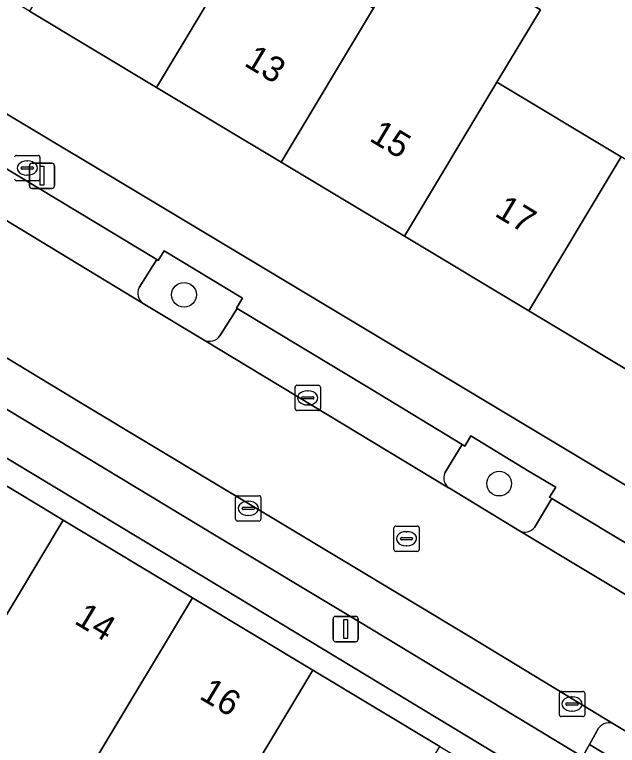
# Model space of a CAD drawing. Extents: x 160102 to 160934, y 382045 to 382923.
# Drawn here: x 160379.02 to 160402.88, y 382240.58 to 382269.48 of the extents above; entities that cross this region are included whole.
import ezdxf

# ---------------------------------------------------------------- set-up
doc = ezdxf.new("R2010")
doc.units = 0
for name, color, linetype in [('IMGEO_Boom', 7, 'Continuous'), ('IMGEO_Brandkraan', 7, 'Continuous'), ('IMGEO_Erf', 7, 'Continuous'), ('IMGEO_Groenvoorziening', 7, 'Continuous'), ('IMGEO_Kolk', 7, 'Continuous'), ('IMGEO_Lichtmast', 7, 'Continuous'), ('IMGEO_Pand', 7, 'Continuous'), ('IMGEO_Pand_nummerreeks', 7, 'Continuous'), ('IMGEO_Parkeervlak_open', 7, 'Continuous'), ('IMGEO_Rijbaan_lokaal_open', 7, 'Continuous'), ('IMGEO_Rioolput', 7, 'Continuous'), ('IMGEO_Voetpad_open', 7, 'Continuous')]:
    doc.layers.add(name, color=color, linetype=linetype)

msp = doc.modelspace()

# ---------------------------------------------------------------- linework, layer by layer
at = {"layer": 'IMGEO_Boom'}
for centre in [(160385.728, 382258.403), (160398.199, 382250.936)]:
    msp.add_circle(centre, 0.489, dxfattribs=at)
at = {"layer": 'IMGEO_Brandkraan'}
for p, q in [((160379.099, 382263.915), (160379.951, 382263.915)), ((160379.512, 382263.695), (160379.537, 382263.695)), ((160380.025, 382263.841), (160380.025, 382262.989)), ((160379.283, 382263.409), (160379.283, 382263.421)), ((160379.721, 382263.372), (160379.323, 382263.372)), ((160379.326, 382263.458), (160379.724, 382263.458)), ((160379.767, 382263.421), (160379.767, 382263.409)), ((160379.535, 382263.135), (160379.51, 382263.135)), ((160379.951, 382262.915), (160379.099, 382262.915))]:
    msp.add_line(p, q, dxfattribs=at)
for points in [[(160379.099, 382263.915), (160379.951, 382263.915)], [(160380.025, 382263.841), (160380.025, 382262.989)], [(160379.951, 382262.915), (160379.099, 382262.915)]]:
    msp.add_lwpolyline(points, dxfattribs=at)
for centre, radius, start, end in [((160379.101, 382263.839), 0.0765, 91.552, 178.448), ((160379.101, 382263.839), 0.0765, 91.552, 178.448), ((160379.949, 382263.839), 0.0765, 1.552, 88.448), ((160379.949, 382263.839), 0.0765, 1.552, 88.448), ((160379.323, 382263.418), 0.0403, 85.8775, 175.7526), ((160379.32, 382263.408), 0.0366, 178.938, 274.7102), ((160379.724, 382263.415), 0.043, 264.8664, 352.4533), ((160379.728, 382263.42), 0.0386, 1.7309, 96.639), ((160379.101, 382262.991), 0.0765, 181.552, 268.448), ((160379.101, 382262.991), 0.0765, 181.552, 268.448), ((160379.949, 382262.991), 0.0765, 271.552, 358.448), ((160379.949, 382262.991), 0.0765, 271.552, 358.448)]:
    msp.add_arc(centre, radius, start, end, dxfattribs=at)
for centre, major_axis, ratio, start_param, end_param in [((160379.511, 382263.415), (-0.387, 0.002), 0.722429, 4.712389, 7.853982), ((160379.536, 382263.415), (-0.39, 0.002), 0.717154, 1.570796, 4.712389)]:
    msp.add_ellipse(centre, major_axis=major_axis, ratio=ratio, start_param=start_param, end_param=end_param, dxfattribs=at)
at = {"layer": 'IMGEO_Erf'}
msp.add_lwpolyline([(160369.034, 382296.857), (160363.795, 382287.392), (160368.538, 382284.547), (160373.592, 382281.515), (160378.424, 382278.617), (160383.267, 382275.712), (160388.295, 382272.696), (160393.223, 382269.74), (160394.947, 382272.613), (160399.835, 382269.679), (160398.112, 382266.807), (160403.023, 382263.861)], dxfattribs=at)
for points in [[(160389.569, 382263.65), (160384.642, 382266.606), (160379.614, 382269.622), (160374.771, 382272.527), (160369.939, 382275.425), (160364.885, 382278.457), (160360.142, 382281.302), (160358.109, 382277.912), (160404.646, 382250), (160407.669, 382248.188), (160409.699, 382251.575), (160404.429, 382254.736), (160399.369, 382257.771), (160394.458, 382260.717)], [(160352.016, 382268.075), (160351.487, 382267.189), (160356.34, 382264.274), (160361.286, 382261.304), (160366.156, 382258.379), (160371.151, 382255.379), (160376.151, 382252.375), (160380.106, 382250), (160380.949, 382249.494), (160386.067, 382246.42), (160390.827, 382243.561), (160395.856, 382240.54), (160400.986, 382237.459), (160401.443, 382238.222), (160387.269, 382246.785), (160368.972, 382257.814)]]:
    msp.add_lwpolyline(points, close=True, dxfattribs=at)
at = {"layer": 'IMGEO_Groenvoorziening'}
for points in [[(160387.146, 382256.775), (160387.835, 382257.855), (160387.806, 382257.873), (160388.043, 382258.265), (160384.942, 382260.146), (160384.709, 382259.761), (160384.647, 382259.799)], [(160384.647, 382259.799), (160383.955, 382258.687)], [(160384.107, 382258.065), (160386.527, 382256.611)], [(160399.6, 382249.207), (160400.277, 382250.343), (160400.191, 382250.395), (160400.438, 382250.792), (160399.392, 382251.42), (160397.08, 382252.823), (160396.839, 382252.423), (160396.73, 382252.489)], [(160396.73, 382252.489), (160396.049, 382251.358)], [(160396.236, 382250.756), (160399.001, 382249.071)]]:
    msp.add_lwpolyline(points, dxfattribs=at)
for centre, radius, start, end in [((160384.379, 382258.461), 0.481, 151.9628, 235.502), ((160386.735, 382257.077), 0.51, 245.9808, 323.6976), ((160396.485, 382251.163), 0.478, 155.9641, 238.5488), ((160399.222, 382249.485), 0.469, 241.8953, 323.6884)]:
    msp.add_arc(centre, radius, start, end, dxfattribs=at)
at = {"layer": 'IMGEO_Kolk'}
for p, q in [((160390.124, 382253.901), (160390.124, 382254.753)), ((160390.199, 382254.827), (160391.051, 382254.827)), ((160391.125, 382254.753), (160391.125, 382253.901)), ((160390.612, 382254.607), (160390.637, 382254.607)), ((160390.383, 382254.321), (160390.383, 382254.333)), ((160390.821, 382254.284), (160390.423, 382254.284)), ((160390.426, 382254.37), (160390.824, 382254.37)), ((160390.867, 382254.333), (160390.867, 382254.321)), ((160391.051, 382253.827), (160390.199, 382253.827)), ((160390.635, 382254.047), (160390.61, 382254.047)), ((160387.771, 382249.531), (160387.771, 382250.383)), ((160387.846, 382250.457), (160388.698, 382250.457)), ((160388.772, 382250.383), (160388.772, 382249.531)), ((160388.259, 382250.237), (160388.284, 382250.237)), ((160388.03, 382249.951), (160388.03, 382249.963)), ((160388.468, 382249.914), (160388.07, 382249.914)), ((160388.073, 382250), (160388.471, 382250)), ((160388.514, 382249.963), (160388.514, 382249.951)), ((160388.282, 382249.677), (160388.257, 382249.677)), ((160388.698, 382249.457), (160387.846, 382249.457)), ((160400.584, 382241.796), (160400.584, 382242.648)), ((160400.659, 382242.722), (160401.511, 382242.722)), ((160401.585, 382242.648), (160401.585, 382241.796)), ((160400.886, 382242.265), (160401.284, 382242.265)), ((160401.072, 382242.502), (160401.097, 382242.502)), ((160400.843, 382242.216), (160400.843, 382242.228)), ((160401.281, 382242.179), (160400.883, 382242.179)), ((160401.327, 382242.228), (160401.327, 382242.216)), ((160401.511, 382241.722), (160400.659, 382241.722)), ((160401.095, 382241.942), (160401.07, 382241.942))]:
    msp.add_line(p, q, dxfattribs=at)
for points in [[(160390.124, 382253.901), (160390.124, 382254.753)], [(160390.199, 382254.827), (160391.051, 382254.827)], [(160391.125, 382254.753), (160391.125, 382253.901)], [(160391.051, 382253.827), (160390.199, 382253.827)], [(160387.771, 382249.531), (160387.771, 382250.383)], [(160387.846, 382250.457), (160388.698, 382250.457)], [(160388.772, 382250.383), (160388.772, 382249.531)], [(160388.698, 382249.457), (160387.846, 382249.457)], [(160400.584, 382241.796), (160400.584, 382242.648)], [(160400.659, 382242.722), (160401.511, 382242.722)], [(160401.585, 382242.648), (160401.585, 382241.796)], [(160401.511, 382241.722), (160400.659, 382241.722)]]:
    msp.add_lwpolyline(points, dxfattribs=at)
for centre, radius, start, end in [((160390.201, 382254.751), 0.0765, 91.552, 178.448), ((160390.201, 382254.751), 0.0765, 91.552, 178.448), ((160391.049, 382254.751), 0.0765, 1.552, 88.448), ((160391.049, 382254.751), 0.0765, 1.552, 88.448), ((160390.423, 382254.33), 0.0403, 85.8775, 175.7526), ((160390.42, 382254.32), 0.0366, 178.938, 274.7102), ((160390.824, 382254.327), 0.043, 264.8664, 352.4533), ((160390.828, 382254.332), 0.0386, 1.7309, 96.639), ((160390.201, 382253.903), 0.0765, 181.552, 268.448), ((160390.201, 382253.903), 0.0765, 181.552, 268.448), ((160391.049, 382253.903), 0.0765, 271.552, 358.448), ((160391.049, 382253.903), 0.0765, 271.552, 358.448), ((160387.848, 382250.381), 0.0765, 91.552, 178.448), ((160387.848, 382250.381), 0.0765, 91.552, 178.448), ((160388.696, 382250.381), 0.0765, 1.552, 88.448), ((160388.696, 382250.381), 0.0765, 1.552, 88.448), ((160388.07, 382249.96), 0.0403, 85.8775, 175.7526), ((160388.067, 382249.95), 0.0366, 178.938, 274.7102), ((160388.471, 382249.957), 0.043, 264.8664, 352.4533), ((160388.475, 382249.962), 0.0386, 1.7309, 96.639), ((160387.848, 382249.533), 0.0765, 181.552, 268.448), ((160387.848, 382249.533), 0.0765, 181.552, 268.448), ((160388.696, 382249.533), 0.0765, 271.552, 358.448), ((160388.696, 382249.533), 0.0765, 271.552, 358.448), ((160400.661, 382242.646), 0.0765, 91.552, 178.448), ((160400.661, 382242.646), 0.0765, 91.552, 178.448), ((160401.509, 382242.646), 0.0765, 1.552, 88.448), ((160401.509, 382242.646), 0.0765, 1.552, 88.448), ((160400.883, 382242.225), 0.0403, 85.8775, 175.7526), ((160401.288, 382242.227), 0.0386, 1.7309, 96.639), ((160400.88, 382242.215), 0.0366, 178.938, 274.7102), ((160401.284, 382242.222), 0.043, 264.8664, 352.4533), ((160400.661, 382241.798), 0.0765, 181.552, 268.448), ((160400.661, 382241.798), 0.0765, 181.552, 268.448), ((160401.509, 382241.798), 0.0765, 271.552, 358.448), ((160401.509, 382241.798), 0.0765, 271.552, 358.448)]:
    msp.add_arc(centre, radius, start, end, dxfattribs=at)
for centre, major_axis, ratio, start_param, end_param in [((160390.611, 382254.327), (-0.387, 0.002), 0.722429, 4.712389, 7.853982), ((160390.636, 382254.327), (-0.39, 0.002), 0.717154, 1.570796, 4.712389), ((160388.258, 382249.957), (-0.387, 0.002), 0.722429, 4.712389, 7.853982), ((160388.283, 382249.957), (-0.39, 0.002), 0.717154, 1.570796, 4.712389), ((160401.071, 382242.222), (-0.387, 0.002), 0.722429, 4.712389, 7.853982), ((160401.096, 382242.222), (-0.39, 0.002), 0.717154, 1.570796, 4.712389)]:
    msp.add_ellipse(centre, major_axis=major_axis, ratio=ratio, start_param=start_param, end_param=end_param, dxfattribs=at)
at = {"layer": 'IMGEO_Lichtmast'}
for p, q in [((160379.611, 382262.71), (160379.611, 382263.51)), ((160379.611, 382263.51), (160379.611, 382262.71)), ((160379.711, 382263.61), (160380.501, 382263.61)), ((160380.501, 382263.61), (160379.711, 382263.61)), ((160380.601, 382263.51), (160380.601, 382262.71)), ((160380.601, 382262.71), (160380.601, 382263.51)), ((160380.501, 382262.61), (160379.711, 382262.61)), ((160379.711, 382262.61), (160380.501, 382262.61)), ((160391.627, 382244.785), (160391.627, 382245.585)), ((160391.627, 382245.585), (160391.627, 382244.785)), ((160391.727, 382245.685), (160392.517, 382245.685)), ((160392.517, 382245.685), (160391.727, 382245.685)), ((160392.617, 382245.585), (160392.617, 382244.785)), ((160392.617, 382244.785), (160392.617, 382245.585)), ((160392.517, 382244.685), (160391.727, 382244.685)), ((160391.727, 382244.685), (160392.517, 382244.685))]:
    msp.add_line(p, q, dxfattribs=at)
for points in [[(160380.031, 382263.485), (160380.181, 382263.485), (160380.181, 382262.735), (160380.031, 382262.735), (160380.031, 382263.485)], [(160392.047, 382245.56), (160392.197, 382245.56), (160392.197, 382244.81), (160392.047, 382244.81), (160392.047, 382245.56)]]:
    msp.add_lwpolyline(points, dxfattribs=at)
for centre, start, end in [((160379.711, 382263.51), 90, 180), ((160379.711, 382263.51), 90, 180), ((160380.501, 382263.51), 0, 90), ((160380.501, 382263.51), 360, 90), ((160379.711, 382262.71), 180, 270), ((160379.711, 382262.71), 180, 270), ((160380.501, 382262.71), 270, 0), ((160380.501, 382262.71), 270, 0), ((160391.727, 382245.585), 90, 180), ((160391.727, 382245.585), 90, 180), ((160392.517, 382245.585), 0, 90), ((160392.517, 382245.585), 360, 90), ((160391.727, 382244.785), 180, 270), ((160391.727, 382244.785), 180, 270), ((160392.517, 382244.785), 270, 0), ((160392.517, 382244.785), 270, 0)]:
    msp.add_arc(centre, 0.1, start, end, dxfattribs=at)
at = {"layer": 'IMGEO_Pand'}
for points in [[(160383.267, 382275.712), (160379.614, 382269.622), (160384.642, 382266.606), (160388.295, 382272.696)], [(160388.295, 382272.696), (160384.642, 382266.606), (160389.569, 382263.65), (160393.223, 382269.74)], [(160398.112, 382266.807), (160399.835, 382269.679), (160394.947, 382272.613), (160393.223, 382269.74), (160389.569, 382263.65), (160394.458, 382260.717)], [(160399.369, 382257.771), (160403.023, 382263.861), (160398.112, 382266.807), (160394.458, 382260.717)], [(160404.429, 382254.736), (160408.083, 382260.826), (160403.023, 382263.861), (160399.369, 382257.771)], [(160377.243, 382243.325), (160380.949, 382249.494), (160380.106, 382250), (160376.151, 382252.375), (160374.724, 382250), (160372.446, 382246.206)], [(160377.243, 382243.325), (160375.405, 382240.266), (160380.524, 382237.191), (160382.362, 382240.25), (160386.067, 382246.42), (160380.949, 382249.494)], [(160382.362, 382240.25), (160387.122, 382237.392), (160390.827, 382243.561), (160386.067, 382246.42)], [(160395.856, 382240.54), (160390.827, 382243.561), (160387.122, 382237.392), (160392.151, 382234.371)]]:
    msp.add_lwpolyline(points, close=True, dxfattribs=at)
at = {"layer": 'IMGEO_Parkeervlak_open'}
for points in [[(160383.955, 382258.687), (160384.647, 382259.799), (160372.063, 382267.382), (160363.843, 382272.35), (160358.536, 382275.545)], [(160347.093, 382274.42), (160346.443, 382273.357), (160353.864, 382268.87), (160368.706, 382259.906), (160371.786, 382258.051), (160387.002, 382248.878), (160392.646, 382245.482), (160401.49, 382240.126), (160401.767, 382240.616), (160402.134, 382241.264)], [(160357.259, 382274.289), (160357.276, 382274.276), (160364.164, 382270.125), (160371.204, 382265.869), (160372.99, 382264.789), (160375.974, 382262.984), (160384.107, 382258.065)], [(160402.764, 382241.416), (160397.115, 382244.844), (160381.838, 382254.013), (160373.597, 382258.998)], [(160387.835, 382257.855), (160387.146, 382256.775)], [(160396.049, 382251.358), (160396.73, 382252.489), (160393.131, 382254.669), (160387.835, 382257.855)], [(160386.527, 382256.611), (160396.2, 382250.775), (160396.236, 382250.756)], [(160400.277, 382250.343), (160399.6, 382249.207)], [(160408.524, 382243.82), (160409.196, 382244.981), (160405.318, 382247.314), (160400.277, 382250.343)], [(160399.001, 382249.071), (160404.293, 382245.887), (160408.628, 382243.23), (160408.67, 382243.209)]]:
    msp.add_lwpolyline(points, dxfattribs=at)
for centre, radius, start, end in [((160384.379, 382258.461), 0.481, 151.9628, 235.502), ((160386.735, 382257.077), 0.51, 245.9808, 323.6976), ((160396.485, 382251.163), 0.478, 155.9641, 238.5488), ((160399.222, 382249.485), 0.469, 241.8953, 323.6884), ((160402.534, 382240.987), 0.487, 61.8073, 145.3218)]:
    msp.add_arc(centre, radius, start, end, dxfattribs=at)
at = {"layer": 'IMGEO_Rijbaan_lokaal_open'}
msp.add_lwpolyline([(160386.527, 382256.611), (160384.107, 382258.065), (160375.974, 382262.984), (160373.597, 382258.998), (160381.838, 382254.013), (160397.115, 382244.844), (160402.764, 382241.416), (160407.064, 382238.837), (160409.473, 382237.392), (160411.837, 382241.318), (160408.67, 382243.209), (160408.628, 382243.23), (160404.293, 382245.887), (160399.001, 382249.071), (160396.236, 382250.756), (160396.2, 382250.775)], close=True, dxfattribs=at)
at = {"layer": 'IMGEO_Rioolput'}
for p, q in [((160394.107, 382249.256), (160394.959, 382249.256)), ((160394.032, 382248.33), (160394.032, 382249.182)), ((160394.52, 382249.036), (160394.545, 382249.036)), ((160395.033, 382249.182), (160395.033, 382248.33)), ((160394.291, 382248.75), (160394.291, 382248.762)), ((160394.729, 382248.713), (160394.331, 382248.713)), ((160394.334, 382248.799), (160394.732, 382248.799)), ((160394.775, 382248.762), (160394.775, 382248.75)), ((160394.543, 382248.476), (160394.518, 382248.476)), ((160394.959, 382248.256), (160394.107, 382248.256))]:
    msp.add_line(p, q, dxfattribs=at)
for points in [[(160394.107, 382249.256), (160394.959, 382249.256)], [(160394.032, 382248.33), (160394.032, 382249.182)], [(160395.033, 382249.182), (160395.033, 382248.33)], [(160394.959, 382248.256), (160394.107, 382248.256)]]:
    msp.add_lwpolyline(points, dxfattribs=at)
for centre, radius, start, end in [((160394.109, 382249.18), 0.0765, 91.552, 178.448), ((160394.109, 382249.18), 0.0765, 91.552, 178.448), ((160394.957, 382249.18), 0.0765, 1.552, 88.448), ((160394.957, 382249.18), 0.0765, 1.552, 88.448), ((160394.331, 382248.759), 0.0403, 85.8775, 175.7526), ((160394.328, 382248.749), 0.0366, 178.938, 274.7102), ((160394.732, 382248.756), 0.043, 264.8664, 352.4533), ((160394.736, 382248.761), 0.0386, 1.7309, 96.639), ((160394.109, 382248.332), 0.0765, 181.552, 268.448), ((160394.109, 382248.332), 0.0765, 181.552, 268.448), ((160394.957, 382248.332), 0.0765, 271.552, 358.448), ((160394.957, 382248.332), 0.0765, 271.552, 358.448)]:
    msp.add_arc(centre, radius, start, end, dxfattribs=at)
for centre, major_axis, ratio, start_param, end_param in [((160394.519, 382248.756), (-0.387, 0.002), 0.722429, 4.712389, 7.853982), ((160394.544, 382248.756), (-0.39, 0.002), 0.717154, 1.570796, 4.712389)]:
    msp.add_ellipse(centre, major_axis=major_axis, ratio=ratio, start_param=start_param, end_param=end_param, dxfattribs=at)
at = {"layer": 'IMGEO_Voetpad_open'}
for points in [[(160346.443, 382273.357), (160346.381, 382273.394), (160345.979, 382272.763), (160341.281, 382275.572), (160336.896, 382278.195), (160332.788, 382280.651), (160331.943, 382279.258), (160332.834, 382278.83), (160338.878, 382275.84), (160342.068, 382274.262), (160341.955, 382274.034), (160347.132, 382270.997), (160350.629, 382268.903), (160352.016, 382268.075), (160368.972, 382257.814), (160387.269, 382246.785), (160401.443, 382238.222), (160402.564, 382237.545), (160404.741, 382236.257), (160404.69, 382236.171), (160413.22, 382231.182), (160413.274, 382231.266), (160419.211, 382227.421), (160421.065, 382228.664)], [(160418.905, 382241.451), (160408.838, 382247.487), (160407.669, 382248.188), (160404.646, 382250), (160358.109, 382277.912)], [(160356.19, 382276.984), (160356.427, 382277.363), (160358.645, 382276.022), (160358.401, 382275.626), (160358.536, 382275.545), (160363.843, 382272.35), (160372.063, 382267.382), (160384.647, 382259.799), (160384.709, 382259.761), (160384.942, 382260.146), (160388.043, 382258.265), (160387.806, 382257.873), (160387.835, 382257.855), (160393.131, 382254.669), (160396.73, 382252.489), (160396.839, 382252.423), (160397.08, 382252.823), (160399.392, 382251.42), (160400.438, 382250.792), (160400.191, 382250.395), (160400.277, 382250.343), (160405.318, 382247.314)], [(160419.161, 382231.538), (160418.666, 382230.731), (160417.985, 382229.649), (160414.173, 382231.905), (160409.221, 382234.836), (160405.864, 382236.846), (160406.435, 382237.795), (160401.767, 382240.616), (160401.49, 382240.126), (160392.646, 382245.482), (160387.002, 382248.878), (160371.786, 382258.051), (160368.706, 382259.906), (160353.864, 382268.87), (160346.443, 382273.357)], [(160402.134, 382241.264), (160401.767, 382240.616), (160406.435, 382237.795), (160407.064, 382238.837), (160402.764, 382241.416)]]:
    msp.add_lwpolyline(points, dxfattribs=at)
msp.add_arc((160402.534, 382240.987), 0.487, 61.8073, 145.3218, dxfattribs=at)

# ---------------------------------------------------------------- texts
at = {"layer": 'IMGEO_Pand_nummerreeks'}
for s, rotation, p in [('13', 329.0424, (160388.064, 382267.491)), ('15', 329.0431, (160393.019, 382264.518)), ('17', 329.0424, (160397.976, 382261.546)), ('14', 329.0102, (160381.342, 382245.43)), ('16', 329.0102, (160386.292, 382242.457))]:
    msp.add_text(s, height=1, rotation=rotation, dxfattribs=at).set_placement(p)

doc.saveas('drawing.dxf')
